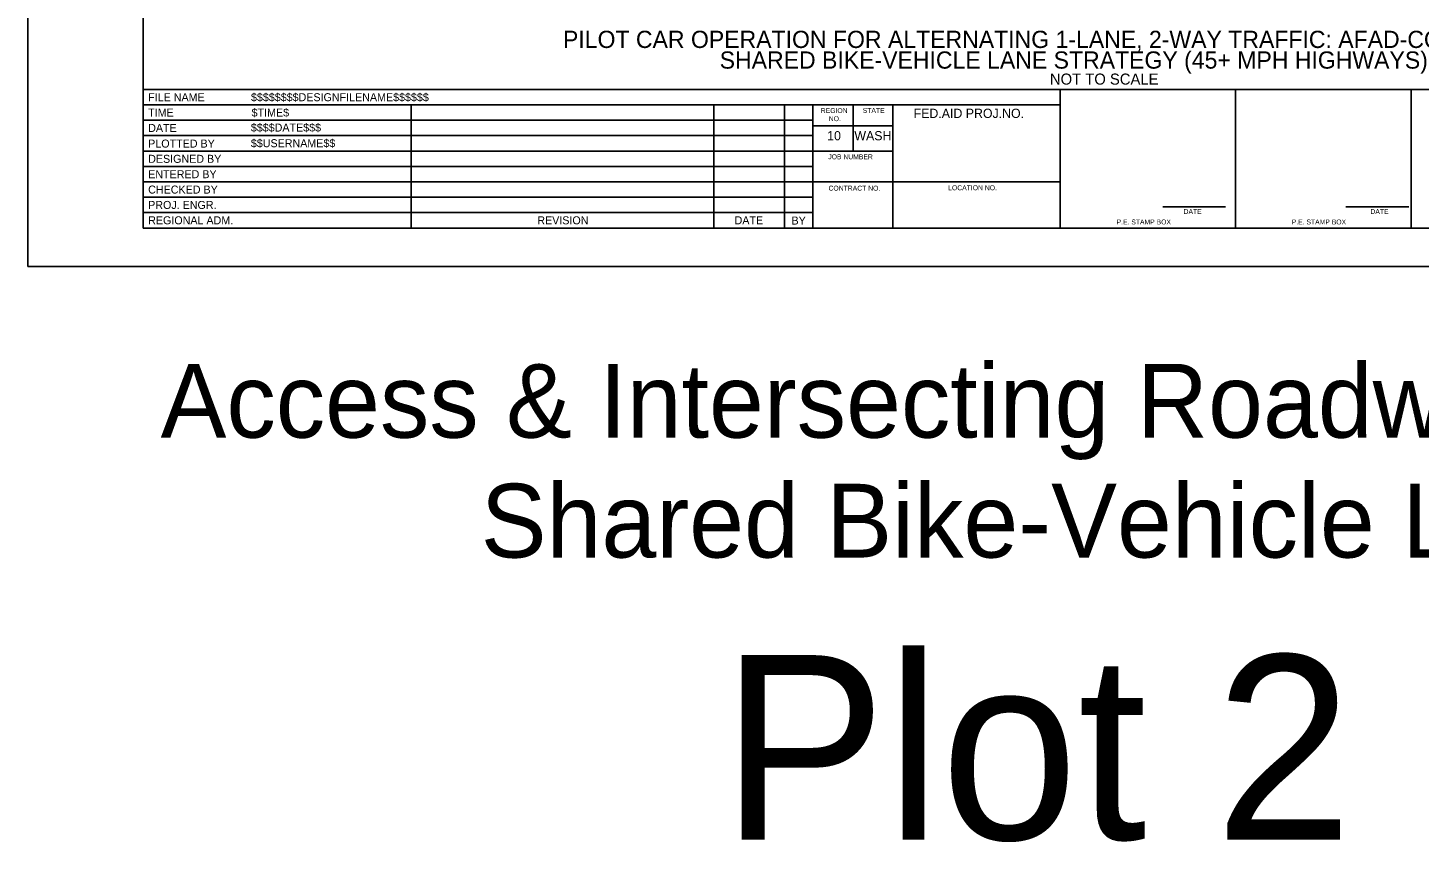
# Model space of a CAD drawing. Extents: x 99999.1 to 100095.7, y 99995 to 100010.7.
# Drawn here: x 100019.06 to 100030.38, y 99995.01 to 100001.63 of the extents above; entities that cross this region are included whole.
import ezdxf

# ---------------------------------------------------------------- set-up
doc = ezdxf.new("R2010")
doc.units = 0
for name, color, linetype in [('SH_DE_DetailHeading1Text', 7, 'Continuous'), ('SH_GI_PlotLimits', 7, 'Continuous'), ('SH_GI_SheetBorder', 7, 'Continuous'), ('SH_GI_SheetLocationText', 7, 'Continuous'), ('SH_GI_SheetTextInCells', 7, 'Continuous'), ('SH_GI_TitleBlockText', 7, 'Continuous')]:
    doc.layers.add(name, color=color, linetype=linetype)

msp = doc.modelspace()

# ---------------------------------------------------------------- linework, layer by layer
at = {"layer": 'SH_GI_PlotLimits'}
msp.add_lwpolyline([(100019.062, 99999.687), (100036.062, 99999.687), (100036.062, 100010.687), (100019.062, 100010.687)], close=True, dxfattribs=at)
at = {"layer": 'SH_GI_SheetBorder'}
for p, q in [((100020, 100010.375), (100020, 100000)), ((100020, 100001.126), (100035.75, 100001.126)), ((100027.457, 100000), (100027.457, 100001.126)), ((100028.883, 100000), (100028.883, 100001.126)), ((100030.309, 100001.126), (100030.309, 100000)), ((100020, 100001.001), (100027.457, 100001.001)), ((100022.179, 100001.001), (100022.179, 100000)), ((100024.641, 100001.001), (100024.641, 100000)), ((100025.216, 100001.001), (100025.216, 100000)), ((100025.445, 100001.001), (100025.445, 100000)), ((100025.772, 100000.625), (100025.772, 100001.001)), ((100026.096, 100000), (100026.096, 100001.001)), ((100020, 100000.876), (100022.182, 100000.876)), ((100022.182, 100000.876), (100025.447, 100000.876)), ((100026.096, 100000.831), (100025.447, 100000.831)), ((100020, 100000.751), (100022.182, 100000.751)), ((100022.182, 100000.751), (100025.447, 100000.751)), ((100020, 100000.625), (100025.447, 100000.625)), ((100026.096, 100000.625), (100025.447, 100000.625)), ((100020, 100000.5), (100025.447, 100000.5)), ((100020, 100000.375), (100025.447, 100000.375)), ((100027.457, 100000.375), (100025.447, 100000.375)), ((100020, 100000.25), (100025.447, 100000.25)), ((100020, 100000.125), (100025.447, 100000.125)), ((100028.29, 100000.173), (100028.802, 100000.173)), ((100029.78, 100000.173), (100030.291, 100000.173)), ((100020, 100000), (100035.75, 100000))]:
    msp.add_line(p, q, dxfattribs=at)

# ---------------------------------------------------------------- texts
at = {"layer": 'SH_DE_DetailHeading1Text'}
for s, height, p in [('PILOT CAR OPERATION FOR ALTERNATING 1-LANE, 2-WAY TRAFFIC: AFAD-CONTROLLED', 0.14, (100023.414, 100001.464)), ('SHARED BIKE-VEHICLE LANE STRATEGY (45+ MPH HIGHWAYS)', 0.14, (100024.688, 100001.296)), ('NOT TO SCALE', 0.09, (100027.373, 100001.166))]:
    msp.add_text(s, height=height, rotation=360, dxfattribs=at).set_placement(p)
at = {"layer": 'SH_GI_SheetLocationText'}
for s, height, p in [('Access & Intersecting Roadway Details', 0.6, (100020.142, 99998.295)), ('Shared Bike-Vehicle Lane', 0.6, (100022.745, 99997.32)), ('Plot 2', 1.5, (100024.702, 99995.027))]:
    msp.add_text(s, height=height, dxfattribs=at).set_placement(p)
at = {"layer": 'SH_GI_SheetTextInCells'}
for s, height, p in [('FILE NAME', 0.0651, (100020.041, 100001.031)), ('TIME', 0.0651, (100020.041, 100000.906)), ('REGION', 0.04, (100025.51, 100000.935)), ('NO.', 0.04, (100025.575, 100000.869)), ('STATE', 0.04, (100025.851, 100000.936)), ('FED.AID PROJ.NO.', 0.07506, (100026.265, 100000.895)), ('DATE', 0.0651, (100020.041, 100000.781)), ('10', 0.0751, (100025.562, 100000.713)), ('WASH', 0.0751, (100025.783, 100000.713)), ('PLOTTED BY', 0.0651, (100020.041, 100000.654)), ('DESIGNED BY', 0.06505, (100020.041, 100000.53)), ('JOB NUMBER', 0.04, (100025.571, 100000.559)), ('ENTERED BY', 0.0651, (100020.041, 100000.405)), ('CHECKED BY', 0.0651, (100020.041, 100000.28)), ('CONTRACT NO.', 0.04003, (100025.573, 100000.304)), ('LOCATION NO.', 0.04003, (100026.546, 100000.307)), ('PROJ. ENGR.', 0.06505, (100020.041, 100000.155)), ('REGIONAL ADM.', 0.06505, (100020.041, 100000.03)), ('REVISION', 0.0651, (100023.205, 100000.03)), ('DATE', 0.04, (100028.46, 100000.114)), ('DATE', 0.04, (100029.979, 100000.114)), ('DATE', 0.0651, (100024.809, 100000.03)), ('BY', 0.0651, (100025.272, 100000.028)), ('P.E. STAMP BOX', 0.04003, (100027.915, 100000.029)), ('P.E. STAMP BOX', 0.04003, (100029.339, 100000.029))]:
    msp.add_text(s, height=height, dxfattribs=at).set_placement(p)
at = {"layer": 'SH_GI_TitleBlockText'}
for s, height, p in [('$$$$$$$$DESIGNFILENAME$$$$$$', 0.06505, (100020.877, 100001.031)), ('$TIME$', 0.0651, (100020.882, 100000.906)), ('$$$$DATE$$$', 0.06505, (100020.876, 100000.784)), ('$$USERNAME$$', 0.06505, (100020.876, 100000.657))]:
    msp.add_text(s, height=height, dxfattribs=at).set_placement(p)

doc.saveas('drawing.dxf')
